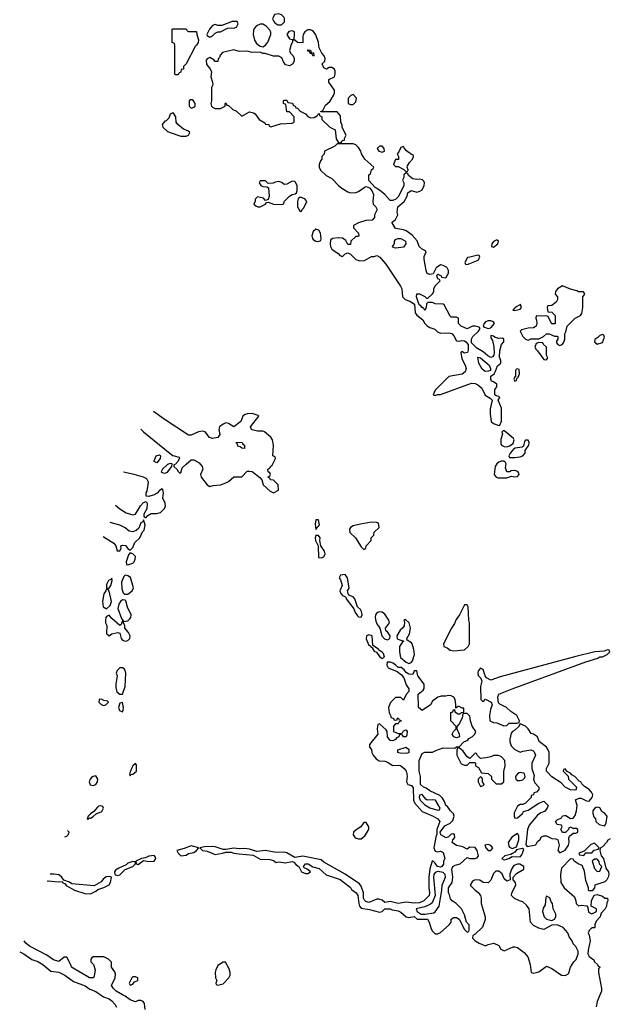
# Model space of a CAD drawing. Header units: inches. Extents: x 2601682 to 2755810, y 449311 to 584050.
# Tile 459 of 505: x 2711436 to 2715890, y 560230 to 567662. Entities that reach past the tile are written whole.
import ezdxf

# ---------------------------------------------------------------- set-up
doc = ezdxf.new("R2010")
doc.units = ezdxf.units.IN
doc.header["$MEASUREMENT"] = 0
doc.layers.add('C7516', color=7, linetype='Continuous')

msp = doc.modelspace()

# ---------------------------------------------------------------- linework, layer by layer
at = {"layer": 'C7516', "color": 2}
for points, elevation in [([(2713075.3, 567650), (2713038, 567650), (2712961.1, 567618.9), (2712930, 567619.6), (2712910, 567625.6), (2712890, 567617.6), (2712867.4, 567590), (2712847.9, 567550), (2712850, 567544), (2712870, 567530.6), (2712890, 567540.5), (2712910, 567560.5), (2712930, 567570.8), (2712950, 567570.8), (2713002, 567598), (2713030, 567600.7), (2713050, 567597.3), (2713070, 567606), (2713084, 567630)], 2), ([(2713390, 567706), (2713358, 567702), (2713342, 567670), (2713352, 567650), (2713359.6, 567639.6), (2713383.6, 567623.6), (2713410, 567624.7), (2713433.2, 567646.8), (2713434, 567670), (2713430, 567678), (2713410, 567698)], 2), ([(2712710, 567574), (2712770, 567574), (2712771.3, 567550), (2712784.7, 567510), (2712781, 567490), (2712770, 567469), (2712759.8, 567460.2), (2712690, 567328), (2712672, 567310), (2712670, 567288), (2712654, 567286), (2712650, 567266), (2712638, 567262), (2712630, 567246), (2712610, 567246), (2712606, 567250), (2712606, 567470), (2712602, 567482), (2712586, 567490), (2712586, 567590), (2712590, 567594), (2712690, 567594), (2712698, 567578)], -2), ([(2713630, 567585.2), (2713610, 567585.2), (2713586, 567570), (2713574.8, 567550), (2713571.1, 567531.1), (2713571.6, 567488.4), (2713530, 567489), (2713510, 567508), (2713494, 567506), (2713494, 567494), (2713484, 567476), (2713471, 567430), (2713478, 567410), (2713498.8, 567390), (2713506.8, 567370), (2713506.8, 567350), (2713494, 567326), (2713470, 567313.2), (2713441.5, 567321.5), (2713424.7, 567344.7), (2713413.6, 567373.6), (2713390, 567388), (2713350, 567388), (2713287.3, 567407.3), (2713270, 567408), (2713250, 567418), (2713190, 567415.3), (2713150, 567424), (2713090, 567422), (2713050, 567434), (2712966.4, 567413.6), (2712946.4, 567393.6), (2712942, 567378), (2712932.7, 567367.3), (2712930, 567348), (2712910, 567346), (2712900.4, 567360.4), (2712870, 567378), (2712850, 567368), (2712842.8, 567357.2), (2712843.5, 567323.5), (2712871.3, 567291.3), (2712881, 567270), (2712878, 567230), (2712890.9, 567190.9), (2712891.3, 567170), (2712882, 567150), (2712882, 567050), (2712878, 567030), (2712882, 567010), (2712890, 567002), (2712910, 566992), (2712950, 566992), (2712986, 567010), (2712986, 567030), (2712990, 567034), (2712998, 567018), (2713010, 567014), (2713043.6, 566983.6), (2713070, 566972), (2713110, 566934), (2713170, 566966), (2713199.8, 566959.8), (2713211.1, 566951.1), (2713242, 566910), (2713283.6, 566883.6), (2713290, 566874), (2713314, 566870), (2713318, 566858), (2713330, 566854), (2713403.1, 566876.9), (2713490, 566882), (2713506, 566890), (2713506, 566930), (2713470, 566966), (2713450, 566966), (2713442, 567022), (2713426, 567030), (2713426, 567050), (2713430, 567054), (2713450, 567054), (2713458, 567038), (2713492.7, 567032.7), (2713498, 567018), (2713514, 567010), (2713518, 566998), (2713530, 566994), (2713551.6, 566971.6), (2713590, 566952), (2713610, 566932), (2713630, 566922), (2713656.4, 566923.6), (2713682, 566938), (2713686, 566950), (2713694, 566954), (2713698, 566938), (2713714, 566930), (2713714, 566910), (2713774, 566850), (2713814, 566830), (2713823.6, 566763.6), (2713838, 566738), (2713850, 566734), (2713862, 566738), (2713868.4, 566751.6), (2713886, 566754), (2713886, 566766), (2713898, 566790), (2713868.4, 566848.4), (2713867.3, 566867.3), (2713858, 566890), (2713856.4, 566936.4), (2713830, 566966), (2713706, 566966), (2713706, 566970), (2713722, 566978), (2713743.1, 567016.9), (2713774.6, 567045.4), (2713802, 567090), (2713808.7, 567110), (2713808.7, 567130), (2713768, 567190), (2713768, 567210), (2713809.2, 567230.8), (2713816, 567250), (2713814.2, 567274.2), (2713809.1, 567289.1), (2713790, 567302), (2713770, 567302), (2713750, 567288.7), (2713730, 567298), (2713718, 567330), (2713738, 567350), (2713739, 567370), (2713733.2, 567390), (2713715.3, 567410), (2713695.3, 567450), (2713689, 567491), (2713670, 567548.7), (2713652.1, 567572.1), (2713640.2, 567580.2)], 2), ([(2713250, 567629), (2713222.8, 567617.2), (2713204, 567596), (2713198.8, 567581.2), (2713197.3, 567550), (2713207.3, 567507.3), (2713222.8, 567482.8), (2713250, 567462), (2713270, 567458), (2713290, 567471.3), (2713306.3, 567493.7), (2713329, 567550), (2713328.9, 567568.9), (2713323.1, 567583.1), (2713294.6, 567614.6), (2713270, 567628.7)], 2), ([(2713490, 567579), (2713466.4, 567573.6), (2713451.3, 567550), (2713470, 567518), (2713490, 567512), (2713506, 567514), (2713508.7, 567550), (2713508, 567570)], 2), ([(2713650, 567386), (2713642, 567402), (2713626, 567410), (2713622, 567422), (2713610, 567426), (2713610, 567434), (2713630, 567432), (2713634, 567414), (2713651.1, 567411.1), (2713654, 567390)], 2), ([(2712736.4, 567056.4), (2712723.6, 567056.4), (2712714, 567050), (2712714, 567010), (2712730, 566994), (2712750, 567002), (2712758, 567010), (2712758, 567030), (2712746, 567050)], 2), ([(2713950, 567098), (2713934, 567090), (2713914, 567070), (2713912, 567050), (2713914, 567030), (2713930, 567022), (2713950, 567022), (2713970, 567042), (2713975.3, 567070)], 2), ([(2712590, 566959), (2712570, 566948.7), (2712561, 566919), (2712540.7, 566899.3), (2712530, 566896.2), (2712510.5, 566870), (2712516.4, 566850), (2712550, 566819.3), (2712570, 566810.4), (2712650, 566784.4), (2712690, 566782), (2712708.7, 566790), (2712718, 566810), (2712703.1, 566823.1), (2712670, 566837.2), (2712628.7, 566870), (2712615.3, 566890), (2712614, 566930), (2712596.5, 566956.5)], 2), ([(2713950, 566726), (2713830, 566726), (2713811.6, 566708.4), (2713734, 566670), (2713731.6, 566648.4), (2713714, 566630), (2713714, 566610), (2713703.6, 566596.4), (2713694, 566570), (2713694, 566550), (2713705.4, 566525.4), (2713746.4, 566486.4), (2713790, 566464.7), (2713841, 566410), (2713866, 566390), (2713910, 566362.8), (2713930, 566356), (2713970, 566358), (2713990, 566364.7), (2714040.4, 566399.6), (2714050, 566402), (2714072.7, 566392.7), (2714092.7, 566372.7), (2714103.6, 566343.6), (2714098, 566290), (2714102, 566270), (2714122, 566250), (2714132, 566230), (2714112, 566190), (2714111.3, 566168.7), (2714094, 566150), (2714047.3, 566147.3), (2713990, 566128.7), (2713954, 566110), (2713954, 566090), (2713992, 566050), (2713994, 566030), (2713990, 566026), (2713970, 566026), (2713934, 565990), (2713930, 565966), (2713910, 565966), (2713894.6, 565994.6), (2713870, 566014), (2713836.5, 566016.5), (2713794, 566010), (2713781, 565999), (2713776, 565970), (2713778.8, 565950), (2713790.8, 565930), (2713836.8, 565896.8), (2713850, 565882), (2713870, 565874), (2713890, 565894), (2713910, 565902), (2713930, 565892), (2713971.3, 565851.3), (2714002, 565842), (2714035.5, 565844.5), (2714090, 565874), (2714110, 565874), (2714130, 565882), (2714150.9, 565870.9), (2714196.1, 565816.1), (2714308.8, 565650), (2714318, 565630), (2714322, 565570), (2714343, 565550), (2714377.8, 565537.7), (2714414, 565514), (2714418, 565450), (2714430, 565432.7), (2714476.9, 565396.9), (2714490.4, 565370), (2714510, 565350.4), (2714530, 565338.9), (2714567.2, 565327.2), (2714587, 565307), (2714610, 565297), (2714670, 565299.3), (2714694.4, 565294.4), (2714710, 565276), (2714730, 565238), (2714750, 565234.8), (2714770, 565240.7), (2714790, 565238.8), (2714801, 565230), (2714818, 565210), (2714818, 565170), (2714812, 565150), (2714790, 565146), (2714770, 565158), (2714762, 565150), (2714770, 565102), (2714795.5, 565055.5), (2714803, 565030), (2714796.1, 565003.9), (2714772.4, 564987.6), (2714672, 564970), (2714570, 564866), (2714554, 564830), (2714570, 564824.7), (2714588, 564832), (2714610, 564832), (2714842.7, 564917.3), (2714870, 564917.1), (2714890, 564906.7), (2714920.7, 564880.7), (2714947.3, 564827.3), (2714984.1, 564804.1), (2714998, 564790), (2714984.1, 564724.1), (2714983.4, 564683.4), (2714991, 564630), (2715010, 564614.8), (2715050, 564598), (2715058, 564602), (2715069.2, 564630.8), (2715069.2, 564730), (2715044, 564790), (2715058, 564810), (2715050, 564818), (2715030, 564822), (2715018, 564830), (2715019, 564870), (2715033.2, 564890), (2715033.2, 564910), (2715010, 564928.7), (2714994.6, 564934.6), (2714988.9, 564948.9), (2714989.1, 564969.1), (2714990, 564972), (2715013.2, 564990), (2715025.2, 565010), (2715039, 565050), (2715064, 565070), (2715065.2, 565090), (2715055.1, 565115.1), (2715058, 565162), (2715068.7, 565210), (2715088, 565230), (2715088, 565250), (2715078, 565258), (2715050, 565256), (2715022.9, 565262.9), (2715010, 565272.7), (2714990, 565278), (2714990, 565262), (2715000.5, 565240.5), (2715012.7, 565192.7), (2715014, 565150), (2715010.8, 565129.2), (2715002, 565118), (2714990, 565113.2), (2714965.4, 565125.4), (2714930, 565155.1), (2714882.7, 565182.7), (2714842.7, 565222.7), (2714843.7, 565250), (2714854.5, 565270), (2714896, 565310), (2714908.7, 565330), (2714900.4, 565340.4), (2714870, 565349), (2714851.1, 565348.9), (2714810, 565329), (2714766, 565350), (2714746, 565370), (2714746, 565410), (2714730, 565418), (2714690, 565418), (2714683.1, 565423.1), (2714638, 565510), (2714630, 565515.3), (2714570, 565518), (2714550, 565528), (2714512.7, 565527.3), (2714503.6, 565516.4), (2714502, 565490), (2714492, 565468), (2714483.1, 565483.1), (2714470, 565489), (2714462, 565502), (2714448.7, 565510), (2714428.7, 565571.3), (2714430, 565594), (2714450, 565592), (2714491.6, 565571.6), (2714510, 565554), (2714550, 565594), (2714558, 565610), (2714558, 565630), (2714570, 565654), (2714606, 565690), (2714602, 565702), (2714590, 565706), (2714582, 565730), (2714584, 565736), (2714590, 565742), (2714614, 565730), (2714618, 565718), (2714650, 565714), (2714668.7, 565750), (2714669.2, 565770), (2714660.9, 565790), (2714654.6, 565794.6), (2714630, 565807.3), (2714608.8, 565811.2), (2714576, 565790), (2714555.3, 565744.7), (2714530, 565739.3), (2714510, 565745.2), (2714500.5, 565770), (2714486, 565854), (2714486, 565874), (2714502, 565910), (2714497.2, 565917.2), (2714470, 565929), (2714449.4, 565949.4), (2714433.6, 565993.6), (2714396.6, 566036.6), (2714350, 566069.3), (2714330, 566077.2), (2714270, 566086), (2714246, 566130), (2714246, 566134), (2714270, 566154), (2714288, 566190), (2714282, 566210), (2714288, 566250), (2714335.3, 566290), (2714358, 566330), (2714364, 566356), (2714388, 566372), (2714430, 566361), (2714452.9, 566367.1), (2714470, 566378), (2714485.2, 566410), (2714489, 566430), (2714484, 566444), (2714472.9, 566452.9), (2714450, 566459), (2714430, 566455.3), (2714400.4, 566460.4), (2714367.3, 566487.3), (2714362, 566502), (2714350, 566506), (2714334, 566490), (2714334, 566470), (2714322, 566450), (2714334, 566430), (2714334, 566410), (2714291.6, 566328.4), (2714271.6, 566308.4), (2714250, 566298), (2714230, 566298), (2714190, 566342), (2714150, 566375.3), (2714116.4, 566396.4), (2714068, 566448), (2714068, 566490), (2714082, 566498), (2714088, 566530), (2714102, 566538), (2714106, 566550), (2714039, 566610), (2714014, 566650), (2714008.7, 566670), (2713990, 566698), (2713970, 566718)], 2), ([(2714170, 566708.7), (2714150, 566708), (2714132, 566690), (2714144.7, 566670), (2714170, 566662.8), (2714188, 566670), (2714184, 566690)], 2), ([(2714330, 566706), (2714310, 566698), (2714294.8, 566665.2), (2714282, 566650), (2714292, 566630), (2714292, 566608), (2714270, 566606), (2714254, 566570), (2714270, 566554), (2714290, 566554), (2714332.7, 566532.7), (2714350, 566514), (2714362, 566518), (2714366, 566530), (2714358, 566550), (2714360.4, 566559.6), (2714374.6, 566585.4), (2714398, 566610), (2714406, 566630), (2714402, 566642), (2714390, 566646), (2714353.6, 566673.6), (2714334.6, 566694.6)], 2), ([(2713290, 566446), (2713250, 566446), (2713242, 566430), (2713254, 566410), (2713270, 566402), (2713299.6, 566399.6), (2713312, 566392), (2713318, 566330), (2713310, 566306), (2713290, 566298), (2713274, 566314), (2713230, 566326), (2713212, 566308), (2713212, 566292), (2713202, 566270), (2713216, 566256), (2713230.9, 566250.9), (2713250, 566250.8), (2713289, 566270), (2713298, 566282), (2713310, 566284.7), (2713350.7, 566270.7), (2713410, 566268), (2713428.4, 566271.6), (2713429.4, 566290.6), (2713470, 566331.3), (2713490, 566342.8), (2713512.7, 566347.3), (2713523.7, 566356.3), (2713529.4, 566370), (2713529.3, 566409.3), (2713516, 566436), (2713510, 566442), (2713490, 566444), (2713450, 566422), (2713430, 566418), (2713413.6, 566433.6), (2713390, 566442), (2713363.6, 566436.4), (2713347.3, 566427.3), (2713310, 566426)], 2), ([(2713550, 566322.7), (2713534.8, 566310), (2713530.7, 566290), (2713531.3, 566250), (2713550, 566214), (2713562, 566218), (2713566, 566230), (2713579, 566241), (2713602, 566290), (2713585.2, 566310)], 2), ([(2713670, 566081.2), (2713650, 566063.7), (2713639, 566030), (2713643.6, 566010), (2713650, 566002.6), (2713670, 565990.4), (2713690, 565987), (2713705.6, 565994.4), (2713709.3, 566010), (2713705.2, 566050), (2713692.9, 566072.9)], 2), ([(2714270, 565938), (2714250, 565946), (2714248, 565950), (2714262, 565970), (2714262, 565990), (2714270, 566002), (2714288.7, 566011.3), (2714310, 566011), (2714346, 565990), (2714346.8, 565970), (2714330, 565945.2)], 2), ([(2715030, 565999), (2715010, 565988.7), (2714996, 565970), (2714994, 565950), (2715010, 565946), (2715042, 565970), (2715048, 565990), (2715038, 565998)], 2), ([(2714890, 565886), (2714831.3, 565868.7), (2714812, 565868), (2714794, 565830), (2714798, 565818), (2714810, 565814), (2714830, 565822), (2714894, 565846), (2714906, 565870), (2714902, 565882)], 2), ([(2715530, 565654), (2715491.3, 565630), (2715478, 565610), (2715474, 565590), (2715492, 565570), (2715492, 565550), (2715482, 565530), (2715450, 565506), (2715418, 565502), (2715414, 565490), (2715418, 565458), (2715450, 565454), (2715474, 565430), (2715474, 565370), (2715470, 565366), (2715450, 565366), (2715446, 565370), (2715422, 565422), (2715407.3, 565427.3), (2715370, 565424), (2715332, 565428), (2715328, 565410), (2715334.4, 565394.4), (2715334.8, 565370), (2715330.7, 565349.3), (2715310, 565337.2), (2715270, 565334), (2715230, 565324), (2715219.6, 565320.4), (2715211.3, 565310), (2715230, 565272), (2715251.1, 565251.1), (2715270, 565242), (2715290, 565252), (2715350, 565252), (2715386, 565270), (2715410, 565292), (2715430, 565292), (2715470, 565274), (2715490, 565274), (2715494, 565270), (2715494, 565250), (2715483.6, 565236.4), (2715483.6, 565223.6), (2715494, 565210), (2715510, 565202), (2715526, 565210), (2715536.4, 565223.6), (2715546, 565250), (2715546, 565290), (2715554.6, 565305.4), (2715566, 565350), (2715626, 565410), (2715666, 565430), (2715676.4, 565443.6), (2715682, 565490), (2715682, 565570), (2715698, 565590), (2715687.3, 565607.3), (2715650, 565608), (2715636.5, 565616.5), (2715589, 565629)], 2), ([(2715213.2, 565513.2), (2715172, 565490), (2715154, 565470), (2715170, 565468.2), (2715210, 565476), (2715221.2, 565490)], 2), ([(2714990, 565389), (2714970, 565389), (2714950, 565382), (2714938, 565370), (2714932, 565350), (2714942, 565342), (2714970, 565331), (2714990, 565336), (2715017.2, 565370), (2715010, 565382)], 2), ([(2715830, 565286), (2715810, 565278), (2715796.9, 565263.1), (2715772.7, 565247.3), (2715772, 565230), (2715790, 565212), (2715830, 565226.8), (2715846, 565266), (2715842, 565282)], 2), ([(2715350, 565226), (2715330, 565218), (2715321, 565190), (2715330, 565172), (2715342, 565162), (2715390, 565098), (2715410, 565094), (2715418, 565110), (2715408.7, 565128.7), (2715408, 565190), (2715386, 565210), (2715382, 565222)], 2), ([(2714947, 565007), (2714924.8, 565024.8), (2714899.3, 565070), (2714890, 565114), (2714910.8, 565110.8), (2714975.3, 565055.3), (2714987.3, 565030), (2714985.4, 565014.6), (2714970, 565009.2)], 2), ([(2715190, 565026), (2715178, 565022), (2715174, 565010), (2715174, 564966), (2715170, 564966), (2715162, 564950), (2715170, 564934), (2715182, 564938), (2715186, 564954), (2715196.4, 564963.6), (2715206, 564990), (2715202, 565022)], 2), ([(2715090, 564558), (2715082, 564558), (2715072, 564548), (2715076, 564536), (2715065.5, 564494.5), (2715063.8, 564463.8), (2715070.3, 564450.3), (2715090, 564441.5), (2715110, 564438.9), (2715130, 564444.9), (2715157.6, 564462.4), (2715164.5, 564490), (2715160.9, 564500.9), (2715110, 564544)], 2), ([(2713130, 564426), (2713110, 564428), (2713098, 564438), (2713082, 564442), (2713078, 564458), (2713068.4, 564468.4), (2713070, 564474), (2713114, 564470), (2713118, 564458), (2713132, 564450)], 2), ([(2715270, 564488.7), (2715250, 564488.7), (2715243, 564477), (2715236.3, 564443.7), (2715224.1, 564435.9), (2715172.1, 564427.9), (2715159.9, 564420.1), (2715135.5, 564390), (2715125.5, 564370), (2715130, 564358), (2715136.9, 564356.9), (2715170, 564356.3), (2715210, 564362.8), (2715229.4, 564370.6), (2715249, 564390), (2715249.2, 564410.8), (2715275.1, 564450), (2715278, 564470)], 2), ([(2712470, 564318), (2712450, 564326), (2712448.9, 564331.1), (2712466, 564370), (2712490, 564378), (2712498, 564370), (2712496, 564350)], -2), ([(2712570, 564313.2), (2712550, 564303.7), (2712513.4, 564270), (2712503.8, 564250), (2712510, 564243), (2712530, 564239.3), (2712550, 564245.5), (2712582, 564290), (2712586, 564310)], 2), ([(2715070, 564329.4), (2715050, 564322.4), (2715034.9, 564310), (2715022.6, 564290), (2715014, 564230), (2715029.2, 564209.2), (2715044.5, 564204.5), (2715110, 564204.9), (2715144, 564216), (2715170, 564211), (2715190, 564214.8), (2715202.7, 564230), (2715200.2, 564240.2), (2715192.7, 564252.7), (2715170, 564259), (2715142.8, 564257.2), (2715130, 564248), (2715110, 564248.7), (2715100.2, 564280.2), (2715104, 564310), (2715100.4, 564320.4), (2715089.2, 564329.2)], 2), ([(2713690, 563886), (2713670, 563886), (2713665.2, 563854.8), (2713670, 563814), (2713678, 563830), (2713690, 563838), (2713697.2, 563850)], 2), ([(2714090, 563868), (2714006.4, 563853.6), (2713950, 563842), (2713930.9, 563829.1), (2713922.8, 563817.2), (2713926.8, 563790), (2713967.3, 563750), (2714010, 563682), (2714030, 563662), (2714046, 563670), (2714048.4, 563691.6), (2714086, 563730), (2714086, 563750), (2714106, 563770), (2714110, 563794), (2714146, 563830), (2714142, 563862), (2714127.3, 563867.3)], 2), ([(2713690, 563768), (2713670, 563768), (2713664.9, 563750), (2713667.7, 563730), (2713687.3, 563690), (2713690, 563602), (2713710, 563601), (2713730, 563606.8), (2713739.3, 563630), (2713735.1, 563650), (2713706, 563690), (2713699, 563730), (2713702, 563750)], 2), ([(2712270, 563638), (2712256.9, 563623.1), (2712238.8, 563570), (2712242, 563550), (2712250, 563546), (2712290, 563560.7), (2712299.3, 563570), (2712306, 563590), (2712309.2, 563610), (2712290, 563629.2)], 2), ([(2712130, 563446), (2712123.6, 563436.4), (2712106, 563430), (2712090, 563398), (2712090, 563374), (2712110, 563371.3), (2712124, 563390), (2712133.2, 563430)], 2), ([(2712230, 563468.7), (2712221.4, 563458.6), (2712203.4, 563416.6), (2712206, 563366), (2712216.8, 563336.8), (2712226.8, 563326.8), (2712250, 563326.8), (2712284, 563350), (2712292.9, 563372.9), (2712271.3, 563451.3), (2712250, 563464)], 2), ([(2713890, 563473.2), (2713854, 563470), (2713844.7, 563450), (2713854.4, 563434.4), (2713866.8, 563390), (2713851, 563350), (2713857.3, 563330), (2713870, 563314.8), (2713887.1, 563307.1), (2713896.8, 563296.8), (2713897.3, 563290), (2713955.9, 563215.9), (2713966.7, 563186.7), (2713982.8, 563162.8), (2713990, 563154.8), (2714010, 563151.3), (2714019.3, 563170), (2714014, 563194), (2714006, 563210), (2713984, 563230), (2713963.7, 563290), (2713950, 563306), (2713919, 563319), (2713913.2, 563330), (2713909, 563350), (2713921.2, 563370), (2713908.7, 563450)], 2), ([(2712090, 563366), (2712086, 563350), (2712070, 563328), (2712060.5, 563270), (2712065.5, 563230), (2712090, 563214.8), (2712118.9, 563241.1), (2712129.2, 563270), (2712110, 563348), (2712102, 563362)], 2), ([(2712210, 563282.7), (2712194.8, 563270), (2712182.8, 563250), (2712176.8, 563216.8), (2712203, 563143), (2712218, 563122), (2712210, 563126), (2712202, 563098), (2712190, 563088), (2712130, 563141.2), (2712110, 563166), (2712090, 563156), (2712084.9, 563150), (2712082, 563130), (2712083.8, 563110), (2712093, 563090), (2712091, 563030), (2712110, 563011), (2712130, 563026.8), (2712176.9, 563036.9), (2712191, 563031), (2712201, 562990), (2712210, 562978), (2712230, 562971), (2712250, 562974.8), (2712265.2, 562990), (2712269.3, 563010), (2712256.9, 563036.9), (2712228, 563070), (2712227.3, 563087.3), (2712218, 563110), (2712220.4, 563119.6), (2712250, 563124.7), (2712262.9, 563137.1), (2712272.7, 563150), (2712276, 563170), (2712248.2, 563228.2), (2712235.3, 563275.3), (2712230, 563281.2)], 2), ([(2714146.4, 563193.6), (2714130, 563185.2), (2714119.1, 563170), (2714115.5, 563150), (2714122.5, 563122.5), (2714130, 563102), (2714152, 563070), (2714166, 563010), (2714187.5, 562987.5), (2714210, 562981), (2714228, 562990), (2714229, 563010), (2714210, 563042), (2714198, 563050), (2714195.3, 563070), (2714224, 563110), (2714219.3, 563130), (2714190, 563175.1), (2714170, 563189.5)], 2), ([(2714810, 563246), (2714790, 563246), (2714752, 563170), (2714726.4, 563133.6), (2714715.3, 563104.7), (2714692, 563070), (2714632, 562950), (2714634, 562930), (2714659.8, 562919.8), (2714682.8, 562902.8), (2714710, 562898.8), (2714790, 562904.7), (2714818, 562930), (2714828, 562950), (2714828, 563110), (2714822, 563130), (2714818, 563230)], 2), ([(2714344.7, 563135.3), (2714332.7, 563127.3), (2714336.9, 563116.9), (2714334.2, 563085.8), (2714324, 563070), (2714304.9, 563055.1), (2714278.8, 563010), (2714282, 562990), (2714286.4, 562986.4), (2714334, 562970), (2714319.6, 562960.4), (2714301, 562930), (2714300.7, 562890), (2714307.1, 562847.1), (2714350, 562811.3), (2714370, 562802), (2714388.9, 562811.1), (2714398, 562822), (2714414, 562870), (2714408.4, 562908.4), (2714395.3, 562950), (2714390, 562958), (2714358, 562978), (2714355.3, 562990), (2714374.5, 563025.5), (2714382, 563070), (2714372, 563110)], 2), ([(2714070, 563019), (2714052, 563010), (2714048.3, 562988.3), (2714066.7, 562946.7), (2714098, 562918), (2714098.8, 562910), (2714110, 562896), (2714127.3, 562887.3), (2714150, 562856), (2714170, 562841), (2714188, 562850), (2714178.6, 562878.6), (2714170, 562888.7), (2714144, 562904), (2714142, 562910), (2714098, 562938), (2714094, 563010)], 2), ([(2715870, 562906), (2715843.6, 562896.4), (2715774, 562890), (2715630, 562854), (2715059.5, 562700.5), (2714990, 562677.2), (2714955.3, 562695.3), (2714946, 562710), (2714930, 562758), (2714910, 562766), (2714892.7, 562747.3), (2714892, 562730), (2714892.7, 562712.7), (2714912.7, 562692.7), (2714922, 562670), (2714911.1, 562628.9), (2714914, 562530), (2714930, 562514), (2714950, 562532), (2714991.3, 562510), (2714998, 562490), (2714985.4, 562454.6), (2714978, 562410), (2714982, 562370), (2715010, 562356), (2715033.7, 562353.7), (2715087.3, 562332.7), (2715110, 562334), (2715128.4, 562351.6), (2715187.3, 562352.7), (2715202, 562358), (2715206, 562370), (2715184, 562410), (2715139.5, 562439.5), (2715106, 562470), (2715056.2, 562496.2), (2715046.3, 562506.3), (2715040.9, 562550), (2715049.7, 562570.3), (2715148.8, 562611.2), (2715705.1, 562814.9), (2715797.2, 562842.8), (2715810, 562852), (2715830, 562852), (2715866, 562870), (2715886, 562890), (2715882, 562902)], 2), ([(2714207.3, 562812.7), (2714204, 562790), (2714214, 562770), (2714281.6, 562741.6), (2714316.1, 562716.1), (2714333.2, 562693.2), (2714350, 562642), (2714371, 562610), (2714371.3, 562590), (2714351.1, 562568.9), (2714330, 562526), (2714310, 562546), (2714270, 562546), (2714231.6, 562508.4), (2714218, 562470), (2714222, 562430), (2714234, 562406), (2714234, 562394), (2714254, 562390), (2714258, 562378), (2714270, 562374), (2714282, 562378), (2714286, 562390), (2714291.1, 562391.1), (2714298, 562378), (2714312, 562372), (2714310, 562366), (2714298, 562362), (2714290, 562346), (2714270, 562346), (2714254, 562330), (2714254, 562290), (2714290, 562274), (2714310, 562274), (2714322, 562278), (2714330, 562294), (2714350, 562302), (2714358, 562290), (2714355.3, 562264.7), (2714350, 562248), (2714330, 562248), (2714322, 562262), (2714310, 562266), (2714298, 562262), (2714294, 562250), (2714278, 562242), (2714270, 562228.7), (2714250, 562218), (2714230, 562222), (2714208.7, 562250), (2714208, 562290), (2714200.4, 562300.4), (2714150, 562346), (2714138, 562342), (2714132, 562310), (2714138, 562270), (2714074, 562190), (2714074, 562170), (2714090, 562154), (2714092, 562130), (2714102, 562110), (2714123.5, 562083.5), (2714146.4, 562066.4), (2714190, 562064.7), (2714210, 562058), (2714250, 562031.3), (2714290, 562036), (2714308.9, 562031.1), (2714336, 562010), (2714351, 561990), (2714356, 561970), (2714358, 561950), (2714352, 561910), (2714362, 561890), (2714390, 561881), (2714403, 561863), (2714405.3, 561770), (2714413.7, 561750), (2714470, 561685.5), (2714554.8, 561650), (2714590, 561630.6), (2714605.5, 561610), (2714580.7, 561550), (2714581, 561510), (2714576.3, 561503.7), (2714560.3, 561410), (2714570, 561386), (2714590, 561380.9), (2714610, 561384.9), (2714630, 561376.4), (2714641.3, 561330), (2714632.7, 561310), (2714632.1, 561287.9), (2714620.5, 561270), (2714610, 561265.8), (2714586.6, 561270), (2714570, 561294), (2714551.7, 561311.7), (2714547.3, 561310), (2714528.7, 561251.3), (2714521.7, 561190), (2714521.1, 561110), (2714526.4, 561070), (2714523, 561050), (2714510, 561035.1), (2714484, 561010), (2714450, 560996.3), (2714411.9, 560991.9), (2714350, 561001.6), (2714290, 560991.8), (2714230, 561004.5), (2714190, 560997.2), (2714170, 561017), (2714144.4, 561024.4), (2714130, 561024), (2714070, 560998.7), (2714045.6, 561005.6), (2714035.3, 561015.3), (2714028.7, 561030), (2714029.2, 561070), (2714010, 561122), (2713999.1, 561139.1), (2713890, 561212.7), (2713730, 561302.9), (2713710, 561319.6), (2713570, 561347.6), (2713510, 561338), (2713450, 561374), (2713430, 561378.7), (2713370, 561375.6), (2713290, 561391.5), (2713223.7, 561383.7), (2713170, 561400.9), (2713130, 561407), (2713090, 561402.7), (2713050, 561409), (2712990, 561397.2), (2712970, 561398), (2712910, 561419.5), (2712890, 561420.9), (2712830, 561418), (2712794, 561410), (2712814, 561390), (2712850, 561384.9), (2712910, 561361.6), (2712966, 561370), (2712990, 561378), (2713030, 561378.8), (2713050, 561371), (2713090, 561365.5), (2713196.3, 561356.3), (2713250, 561325.5), (2713323.4, 561323.4), (2713350, 561314.8), (2713370, 561301), (2713390, 561304), (2713437.3, 561297.3), (2713490, 561306.8), (2713502, 561302), (2713521.4, 561281.4), (2713542, 561270), (2713562, 561230), (2713590, 561218), (2713610, 561218), (2713628, 561230), (2713610, 561248), (2713580.2, 561260.2), (2713575.3, 561270), (2713590, 561290.7), (2713610.7, 561290.7), (2713646.4, 561266.4), (2713694.9, 561254.9), (2713746.9, 561206.9), (2713852.4, 561172.4), (2713930.5, 561110.5), (2713936.9, 561096.9), (2713972.1, 561072.1), (2713986.8, 561050), (2713993, 560990), (2713998, 560970), (2714010, 560956.3), (2714074.5, 560945.5), (2714150, 560925.5), (2714169.5, 560930.5), (2714190, 560951.3), (2714230, 560950.6), (2714243.9, 560943.9), (2714290, 560935.5), (2714310, 560924.4), (2714350, 560890.3), (2714370, 560885.5), (2714410, 560891.5), (2714433.5, 560873.5), (2714511.3, 560871.3), (2714524, 560850), (2714538.8, 560798.8), (2714550, 560782), (2714570, 560762), (2714590, 560762), (2714610, 560771), (2714675.3, 560830), (2714688.7, 560850), (2714690, 560872), (2714710, 560884.7), (2714730, 560884.7), (2714751.3, 560871.3), (2714790, 560794), (2714810, 560774), (2714822, 560778), (2714826, 560790), (2714826, 560830), (2714806, 560850), (2714790, 560906), (2714768, 560950), (2714728, 560990), (2714698, 561010), (2714685.6, 561025.6), (2714677.2, 561057.2), (2714669.2, 561070), (2714669.4, 561110), (2714697, 561150), (2714702.9, 561190), (2714694, 561250), (2714702, 561270), (2714720.2, 561279.8), (2714758, 561290), (2714810, 561338), (2714830.5, 561330.5), (2714870, 561330.4), (2714884.8, 561335.2), (2714897.2, 561350), (2714886.3, 561390), (2714870, 561412.7), (2714830, 561417), (2714810, 561402), (2714778, 561418), (2714730, 561428.4), (2714697, 561450), (2714701.2, 561470), (2714718, 561490), (2714716, 561510), (2714710, 561516), (2714690, 561514.5), (2714670, 561492.7), (2714652.5, 561487.5), (2714612.7, 561510), (2714608, 561530), (2714642, 561578), (2714682.4, 561597.6), (2714702.8, 561617.2), (2714712.7, 561650), (2714708.1, 561668.1), (2714684.5, 561690), (2714662, 561722), (2714650, 561729.6), (2714639.7, 561759.7), (2714624.9, 561784.9), (2714605.1, 561805.1), (2714530, 561840.9), (2714502, 561862), (2714482, 561870), (2714459.3, 561890), (2714459.5, 561950), (2714449.5, 561990), (2714449.5, 562070.5), (2714470, 562122), (2714490, 562134), (2714550, 562132), (2714574.6, 562145.4), (2714630, 562164.7), (2714718, 562162), (2714730, 562172), (2714750, 562174), (2714786, 562210), (2714815.3, 562224.7), (2714823.1, 562236.9), (2714850, 562252), (2714868, 562270), (2714875.3, 562290), (2714848.7, 562330), (2714835.3, 562370), (2714830, 562406), (2714810, 562426), (2714790, 562426), (2714778, 562422), (2714774, 562390), (2714750, 562346), (2714732.7, 562327.3), (2714732, 562310), (2714751.3, 562270), (2714752, 562250), (2714730, 562242), (2714709.1, 562249.1), (2714698, 562270), (2714708, 562290), (2714728, 562310), (2714727.3, 562327.3), (2714688.4, 562368.4), (2714688.4, 562431.6), (2714702, 562438), (2714707.3, 562452.7), (2714714, 562454), (2714718, 562438), (2714743.6, 562423.6), (2714758, 562422), (2714768.4, 562431.6), (2714786, 562434), (2714786, 562466), (2714774, 562466), (2714750, 562478), (2714742, 562478), (2714726, 562466), (2714726, 562494), (2714719, 562530), (2714710, 562548), (2714690, 562559), (2714670, 562562), (2714650, 562555.3), (2714614.6, 562554.6), (2714590, 562548), (2714550, 562518), (2714534, 562490), (2714470, 562448), (2714444, 562470), (2714441.2, 562570), (2714479.7, 562600.3), (2714485.6, 562614.4), (2714487, 562647), (2714438, 562710), (2714430, 562746), (2714410, 562746), (2714399.6, 562720.4), (2714370, 562722), (2714350, 562735.3), (2714335.5, 562755.5), (2714312.1, 562772.1), (2714290, 562772.7), (2714270, 562793.2), (2714250, 562804.5), (2714231.5, 562811.5)], 2), ([(2712210, 562769.4), (2712190, 562769.3), (2712170.7, 562750), (2712162.8, 562730), (2712170.5, 562710), (2712160.7, 562650), (2712161.4, 562621.4), (2712167.3, 562587.3), (2712190, 562571), (2712210, 562571.3), (2712231.8, 562628.2), (2712235.6, 562730), (2712231.3, 562751.3), (2712222.5, 562762.5)], 2), ([(2712052.7, 562532.7), (2712034, 562530), (2712032, 562510), (2712050, 562492), (2712070, 562484.7), (2712086, 562490), (2712106, 562510), (2712098, 562518), (2712070, 562522)], 2), ([(2712210, 562508), (2712190, 562502), (2712182, 562470), (2712188.5, 562448.5), (2712210, 562438), (2712217.2, 562450), (2712219.3, 562470)], 2), ([(2715210, 562346), (2715202, 562338), (2715202, 562330), (2715170, 562298), (2715151.6, 562288.4), (2715143.6, 562276.4), (2715131.3, 562230), (2715131.3, 562210), (2715142, 562182), (2715170, 562152), (2715210, 562132), (2715230, 562141), (2715290, 562151.3), (2715305.4, 562145.4), (2715315.3, 562135.3), (2715324.7, 562110), (2715298.8, 562050), (2715298.8, 562010), (2715316, 561956), (2715311, 561930), (2715315.3, 561915.3), (2715322, 561902), (2715351.3, 561870), (2715352, 561850), (2715334, 561830), (2715314, 561826), (2715312, 561810), (2715294, 561806), (2715292, 561790), (2715251, 561749), (2715230, 561738), (2715210, 561738), (2715190, 561726), (2715166, 561674), (2715164.7, 561650), (2715170, 561634), (2715190, 561638), (2715228, 561670), (2715235.3, 561684.7), (2715270, 561696), (2715350, 561747.3), (2715390, 561762), (2715422, 561730), (2715414.8, 561710), (2715394.6, 561685.4), (2715364.9, 561675.1), (2715341.7, 561658.3), (2715278.9, 561581.1), (2715266.3, 561550), (2715252.7, 561432.7), (2715262, 561422), (2715327.3, 561432.7), (2715342, 561458), (2715358, 561470), (2715370, 561494), (2715390, 561502), (2715410, 561502), (2715450, 561482), (2715479.6, 561479.6), (2715494, 561470), (2715504.7, 561430), (2715494, 561390), (2715510, 561374), (2715530, 561382), (2715550, 561394), (2715575.3, 561430), (2715579, 561450), (2715576.4, 561483.6), (2715582, 561498), (2715610, 561522), (2715630, 561522), (2715646, 561530), (2715646, 561550), (2715636.4, 561556.4), (2715610, 561558), (2715590, 561566), (2715578, 561562), (2715574, 561550), (2715552.7, 561527.3), (2715530, 561526), (2715518, 561550), (2715526, 561570), (2715522, 561582), (2715490, 561588), (2715478, 561610), (2715490, 561622), (2715522, 561638), (2715530, 561652), (2715544, 561656), (2715554.4, 561654.4), (2715590, 561632), (2715610, 561634), (2715624, 561656), (2715636, 561690), (2715639.3, 561730), (2715628, 561772), (2715655.3, 561784.7), (2715670, 561786), (2715710, 561764.7), (2715730, 561762), (2715754, 561790), (2715757.2, 561810), (2715749, 561830), (2715730, 561852), (2715694.5, 561874.5), (2715674.8, 561894.8), (2715668, 561910), (2715654.8, 561914.8), (2715622, 561950), (2715601.2, 561961.2), (2715590, 561975.3), (2715566, 561986), (2715550, 562006), (2715538, 562002), (2715534, 561990), (2715572.7, 561952.7), (2715574, 561930), (2715634, 561870), (2715630, 561846), (2715590, 561848), (2715550, 561868.7), (2715520.4, 561900.4), (2715450, 561948), (2715408, 561990), (2715408, 562010), (2715428, 562050), (2715428, 562130), (2715422, 562150), (2715409, 562170), (2715352.9, 562212.9), (2715342, 562250), (2715310, 562269), (2715293.2, 562273.2), (2715270, 562308.7), (2715250, 562328.7)], 2), ([(2714350, 562124), (2714304.7, 562124.7), (2714288, 562130), (2714288, 562150), (2714350, 562171.3), (2714370, 562152), (2714370, 562129)], 2), ([(2714750, 562166), (2714738, 562162), (2714732.7, 562147.3), (2714732, 562110), (2714765.4, 562045.4), (2714790, 562034), (2714810, 562034), (2714830, 562054), (2714870, 562054), (2714874, 562050), (2714874, 562030), (2714896.9, 562016.9), (2714918, 561978), (2714970, 561972), (2714994, 561950), (2714994, 561930), (2715030, 561894), (2715070, 561894), (2715086, 561910), (2715087.3, 561987.3), (2715098, 562030), (2715095.3, 562070), (2715070, 562098), (2715047.3, 562107.3), (2715010, 562108), (2714990, 562098), (2714950.9, 562089.1), (2714910, 562086), (2714887.3, 562107.3), (2714882, 562122), (2714870, 562126), (2714830, 562086), (2714810, 562098), (2714780.4, 562140.4)], 2), ([(2712310, 562048), (2712290, 562028.7), (2712278.8, 562010), (2712264.7, 561970), (2712270, 561954), (2712275.3, 561964.7), (2712290, 561966.8), (2712317.2, 561990), (2712317.2, 562037.2)], 2), ([(2712010, 561954), (2711990, 561949.4), (2711978.4, 561941.6), (2711967.3, 561930), (2711960.7, 561910), (2711966, 561886), (2711990, 561880.5), (2712009, 561890), (2712022.7, 561910), (2712026, 561930)], 2), ([(2714910, 561946), (2714894, 561930), (2714894, 561910), (2714910, 561874), (2714930, 561882), (2714938, 561890), (2714926, 561910), (2714926, 561930), (2714922, 561942)], 2), ([(2715210, 561979.3), (2715203.4, 561976.6), (2715191.3, 561970), (2715176, 561950), (2715178, 561930), (2715190, 561918), (2715210, 561918), (2715230, 561924.7), (2715243.1, 561936.9), (2715248.7, 561950), (2715242, 561970), (2715235.1, 561975.1)], 2), ([(2714470, 561814.5), (2714450.9, 561809.1), (2714449.1, 561790), (2714457.1, 561770), (2714490, 561734.9), (2714530, 561712.4), (2714590, 561694.9), (2714601.2, 561698.8), (2714607, 561710), (2714572.8, 561770), (2714550, 561773.7), (2714509.6, 561769.6), (2714498, 561778)], 6), ([(2712048.7, 561728.7), (2712030, 561725.2), (2712021.6, 561718.4), (2711996, 561684), (2711970, 561668.7), (2711951.3, 561650), (2711944.7, 561630), (2711950, 561624.7), (2711963.1, 561636.9), (2711970, 561636), (2711990, 561646.8), (2712012.5, 561667.5), (2712054.5, 561685.5), (2712068.7, 561710), (2712062, 561722)], 2), ([(2715790, 561719), (2715783.5, 561716.5), (2715770, 561708), (2715758, 561690), (2715758, 561670), (2715766, 561646), (2715778, 561630), (2715782, 561610), (2715806.8, 561586.8), (2715850, 561578), (2715859.5, 561600.5), (2715865.2, 561650), (2715850, 561669), (2715826.3, 561686.3), (2715810, 561714)], 2), ([(2714050, 561602), (2714030, 561602), (2714007.7, 561570), (2713972.2, 561547.8), (2713954, 561530), (2713950.6, 561510), (2713965.2, 561485.2), (2713990, 561478), (2714010, 561478), (2714038.7, 561501.3), (2714068.7, 561550), (2714068.7, 561570)], 2), ([(2715190, 561519), (2715148.5, 561491.5), (2715119.3, 561450), (2715123.7, 561423.7), (2715130, 561414.8), (2715150, 561404.7), (2715182, 561418), (2715200.9, 561470), (2715201.2, 561501.2)], 2), ([(2712730, 561426.6), (2712675.3, 561404.7), (2712622, 561390), (2712630.8, 561370), (2712650, 561350.8), (2712690, 561355.5), (2712710, 561368), (2712750, 561376.3), (2712769.2, 561390), (2712786, 561410)], 2), ([(2714970, 561435.1), (2714944.7, 561430), (2714951, 561410), (2714970, 561391), (2714990, 561391.3), (2715004, 561410), (2714990, 561428.7)], 2), ([(2715226, 561406), (2715183.6, 561396.4), (2715170, 561378), (2715152.7, 561367.3), (2715139.8, 561360.2), (2715094, 561350), (2715072, 561330), (2715090, 561321), (2715110, 561326), (2715126, 561330), (2715150, 561344.7), (2715210, 561342), (2715222, 561358), (2715238, 561398)], 2), ([(2715770, 561446), (2715743.6, 561436.4), (2715694, 561386), (2715654, 561370), (2715658, 561358), (2715690, 561354), (2715706, 561374), (2715750, 561374), (2715767.3, 561392.7), (2715798, 561402), (2715806, 561410)], 2), ([(2712450, 561352.7), (2712410, 561349), (2712383.5, 561336.5), (2712354, 561330), (2712312, 561310), (2712314, 561290), (2712330, 561286), (2712370, 561314), (2712410, 561307.3), (2712450, 561311), (2712462.7, 561330), (2712460.2, 561340.2)], 2), ([(2715790, 561326), (2715770, 561326), (2715754, 561310), (2715770, 561254), (2715790, 561232), (2715810, 561234), (2715826, 561270), (2715808.4, 561288.4), (2715807.3, 561307.3)], 2), ([(2712290, 561308), (2712250, 561294), (2712237.5, 561282.5), (2712182.5, 561257.5), (2712158.8, 561241.2), (2712151, 561230), (2712152, 561210), (2712170, 561202.8), (2712190, 561207.7), (2712232.3, 561247.7), (2712288, 561270), (2712308, 561290), (2712306, 561306)], 2), ([(2715190, 561288.7), (2715163.5, 561276.5), (2715146, 561250), (2715132.7, 561212.7), (2715134, 561170), (2715110, 561158), (2715090, 561178), (2715075.5, 561215.5), (2715050, 561235.3), (2715026, 561234), (2715010, 561218), (2714990, 561166), (2714970, 561146), (2714930, 561148), (2714907.3, 561167.3), (2714870, 561168), (2714850, 561158), (2714834, 561130), (2714872, 561090), (2714894.4, 561074.4), (2714910.7, 561050.7), (2714916, 561030), (2714916, 560990), (2714946.8, 560890), (2714946.8, 560870), (2714927.1, 560812.9), (2714870, 560758), (2714854, 560750), (2714852, 560730), (2714872, 560710), (2714902, 560690), (2714950, 560672), (2714970, 560682), (2715011.6, 560691.6), (2715050, 560674), (2715065.4, 560645.4), (2715090, 560634), (2715156.4, 560663.6), (2715170, 560664.7), (2715190, 560658), (2715241.4, 560621.4), (2715267.5, 560587.5), (2715286.8, 560530), (2715294, 560470), (2715310, 560464.7), (2715350, 560476), (2715410, 560518), (2715450, 560501), (2715522, 560450), (2715550, 560446.8), (2715570, 560456), (2715576.2, 560463.8), (2715589.4, 560510.6), (2715615.3, 560550), (2715632.7, 560567.3), (2715648.7, 560610), (2715648, 560630), (2715630, 560666), (2715610, 560686), (2715602, 560710), (2715580.2, 560740.2), (2715569, 560770), (2715535.3, 560810), (2715490, 560829), (2715450, 560828), (2715390, 560795.3), (2715350, 560805.2), (2715310, 560824), (2715289.4, 560849.4), (2715277.2, 560950), (2715258.9, 560978.9), (2715230, 561004), (2715206, 561010), (2715168.4, 561028.4), (2715146, 561050), (2715148, 561070), (2715178, 561130), (2715175.3, 561150), (2715158, 561170), (2715158, 561190), (2715183.2, 561216.8), (2715238, 561250), (2715238, 561270), (2715208.4, 561288.4)], 2), ([(2714588.6, 561231.4), (2714570, 561225.1), (2714559.7, 561210), (2714556.8, 561190), (2714568.4, 561050), (2714545.6, 560994.4), (2714535.2, 560984.8), (2714490, 560965.3), (2714425.5, 560950), (2714433, 560930), (2714463, 560910), (2714490, 560909.4), (2714559.8, 560920.2), (2714570, 560928), (2714598.5, 560970), (2714620.3, 561090), (2714623.1, 561130), (2714646.2, 561190), (2714643.5, 561210), (2714630, 561224.4)], 6), ([(2715410, 561046), (2715404.7, 561035.3), (2715399.6, 560980.4), (2715383.6, 560956.4), (2715378, 560930), (2715391.3, 560890), (2715410, 560871.3), (2715450, 560862), (2715470, 560872), (2715479, 560890), (2715479, 560910), (2715459, 560950), (2715454, 560990), (2715444, 561004), (2715433.6, 561033.6)], 2), ([(2712970, 560548), (2712930, 560522), (2712914.8, 560490), (2712910.8, 560470), (2712911.3, 560430), (2712922, 560410), (2712914, 560390), (2712918, 560378), (2712930, 560374), (2712970, 560384.7), (2713014, 560430), (2713024, 560450), (2713024, 560470), (2713016.5, 560496.5), (2712987.3, 560547.3)], 2), ([(2712310, 560438), (2712290, 560438), (2712282, 560430), (2712262, 560390), (2712270, 560374), (2712290, 560382), (2712302, 560398), (2712326, 560410), (2712326, 560430)], 2)]:
    msp.add_lwpolyline(points, close=True, dxfattribs=dict(at, elevation=elevation))
at = {"layer": 'C7516', "color": 2, "elevation": 2}
for points in [[(2712348, 564570.5), (2712370.6, 564550), (2712570, 564388), (2712590, 564373.4), (2712639.6, 564359.6), (2712642, 564350), (2712635.3, 564344.7), (2712630.8, 564330), (2712610, 564308), (2712598, 564302), (2712598, 564290), (2712621, 564270), (2712630, 564252), (2712642, 564242), (2712650, 564242), (2712661.7, 564278.3), (2712690, 564306.8), (2712730, 564338.8), (2712750, 564341), (2712790, 564316), (2712811, 564290), (2712818, 564270), (2712798, 564230), (2712804.7, 564210), (2712850, 564152), (2712870, 564138), (2712894.6, 564145.4), (2712950, 564151.3), (2712990, 564166), (2713010, 564176), (2713050, 564212), (2713110, 564212), (2713150, 564254), (2713170, 564254), (2713190, 564252), (2713246.8, 564206.8), (2713262, 564190), (2713272, 564150), (2713324.5, 564104.5), (2713350, 564091.3), (2713388, 564110), (2713386, 564150), (2713350, 564186), (2713326, 564190), (2713322, 564202), (2713306, 564210), (2713322, 564218), (2713326, 564230), (2713322, 564242), (2713308.4, 564248.4), (2713306, 564270), (2713322, 564278), (2713326, 564290), (2713340.4, 564299.6), (2713366, 564350), (2713362, 564362), (2713346, 564370), (2713348.7, 564450), (2713342, 564490), (2713328.7, 564510), (2713282, 564550), (2713270, 564557.2), (2713230, 564557.2), (2713190, 564566), (2713184, 564570), (2713175.3, 564590), (2713238, 564670), (2713233.6, 564673.6), (2713189.5, 564689.5), (2713150, 564686), (2713130, 564678.4), (2713117.3, 564670), (2713104.7, 564630), (2713050, 564589), (2713010, 564615.1), (2712990, 564618.9), (2712970, 564609.7), (2712943, 564590), (2712938, 564570), (2712946, 564530), (2712930, 564508), (2712890, 564500.9), (2712867.6, 564507.6), (2712833.2, 564550), (2712815.3, 564555.3), (2712784.7, 564550), (2712730, 564525.2), (2712710, 564527), (2712526, 564646), (2712445.2, 564704.9)], [(2712159.3, 563998), (2712191, 563970), (2712238.8, 563938.8), (2712290, 563925.5), (2712309.4, 563930.6), (2712346.3, 563993.7), (2712370, 564018), (2712390, 564026), (2712398, 564010), (2712394.9, 563970), (2712371.3, 563930), (2712372, 563912), (2712383.6, 563903.6), (2712390, 563904.7), (2712401.5, 563918.5), (2712426.3, 563933.7), (2712470, 563934.4), (2712497.1, 563942.9), (2712526.9, 563973.1), (2712534.5, 563990), (2712531.6, 564011.6), (2712516, 564050), (2712519.3, 564090), (2712516, 564116), (2712510, 564122), (2712490, 564109), (2712472.8, 564087.2), (2712450, 564074.5), (2712410, 564064), (2712390, 564066), (2712389, 564090), (2712396.5, 564103.5), (2712407, 564170), (2712395.4, 564195.4), (2712368.7, 564210), (2712298, 564230), (2712217.3, 564246.8)], [(2712064.1, 563762.2), (2712144.7, 563710), (2712161, 563690), (2712170, 563652), (2712190, 563652), (2712202, 563670), (2712198, 563690), (2712210, 563694.8), (2712232.8, 563692.8), (2712250, 563671.3), (2712270, 563658), (2712290, 563678), (2712303.7, 563716.3), (2712340.9, 563750), (2712362.5, 563797.5), (2712373.2, 563810), (2712380.9, 563850), (2712370, 563886)], [(2712370, 563886), (2712366, 563874), (2712350, 563864), (2712335.2, 563824.8), (2712313.5, 563806.5), (2712290, 563796.9), (2712261.5, 563801.5), (2712230, 563825.6), (2712190, 563846.6), (2712117.6, 563867)], [(2711777.2, 561494.2), (2711790, 561498), (2711802, 561510), (2711808, 561530), (2711796, 561542)], [(2715890, 561478), (2715871.6, 561468.4), (2715862, 561450), (2715830, 561418), (2715812.7, 561407.3), (2715812, 561390), (2715822, 561350), (2715838, 561330), (2715856.9, 561256.9), (2715876, 561230), (2715878.8, 561210), (2715874.8, 561190), (2715864.7, 561170), (2715850, 561155.3), (2715774, 561130), (2715771.6, 561108.4), (2715752.7, 561087.3), (2715730, 561086), (2715726, 561090), (2715726, 561110), (2715704.7, 561164.7), (2715694.8, 561234.8), (2715678.6, 561278.6), (2715648, 561290), (2715618, 561310), (2715610, 561326), (2715590, 561328), (2715522.8, 561257.2), (2715514, 561210), (2715518, 561150), (2715542, 561110), (2715619.8, 561039.8), (2715631.1, 561011.1), (2715632, 560990), (2715650, 560972), (2715670, 560978), (2715712, 560972), (2715719.6, 560959.6), (2715726.4, 560926.4), (2715750, 560912), (2715786, 560930), (2715786, 560950), (2715746, 560970), (2715748.4, 561011.6), (2715767.3, 561052.7), (2715790, 561058), (2715830, 561044.7), (2715850, 561032), (2715870, 561032), (2715871.3, 561010), (2715864.7, 560995.3), (2715862, 560970), (2715852, 560950), (2715822, 560918), (2715814, 560890), (2715783.6, 560856.4), (2715774, 560830), (2715774, 560810), (2715770, 560806), (2715750, 560806), (2715730, 560786), (2715722, 560770), (2715731.6, 560751.6), (2715738, 560710), (2715722, 560638), (2715721, 560610), (2715730.9, 560590.9), (2715766, 560566), (2715771.1, 560551.1), (2715794, 560530), (2715798, 560518), (2715814, 560510), (2715802, 560498), (2715802, 560470), (2715824.7, 560350), (2715824.7, 560330), (2715790.8, 560250), (2715784.7, 560210)], [(2711645.9, 561159.8), (2711650, 561162), (2711726, 561154), (2711756.9, 561156.9), (2711758, 561150), (2711778, 561138), (2711786.7, 561126.7), (2711850, 561090.8), (2711926.2, 561066.2), (2711970, 561063.8), (2712010, 561082.8), (2712023.7, 561096.3), (2712070, 561110.8), (2712110, 561131), (2712120.9, 561150), (2712128.4, 561188.4), (2712113.2, 561193.2), (2712087.7, 561192.3), (2712065.5, 561174.5), (2712050, 561154), (2711996.3, 561123.7), (2711830, 561139.3), (2711810, 561152.7), (2711767.3, 561167.3), (2711751.8, 561191.8), (2711730, 561206), (2711692.1, 561212.1), (2711670, 561212.3), (2711666.1, 561211.3)], [(2712382, 560190), (2712376.4, 560236.4), (2712366, 560250), (2712350, 560258), (2712330, 560258), (2712310, 560248), (2712270, 560264), (2712232.3, 560292.3), (2712210, 560300.9), (2712162.7, 560330), (2712142.7, 560350), (2712129.1, 560370.9), (2712155.3, 560430), (2712158, 560458), (2712153.6, 560473.6), (2712128.7, 560510), (2712127.3, 560547.3), (2712106, 560570), (2712070, 560588), (2711990, 560588), (2711979.6, 560580.4), (2711972, 560570), (2711972, 560550), (2711992, 560530), (2712004.7, 560490), (2711997.3, 560442.7), (2711991.3, 560430), (2711962, 560430), (2711825.2, 560510), (2711823.1, 560523.1), (2711790, 560586), (2711770, 560586), (2711730, 560554), (2711690, 560564.2), (2711639.7, 560599.7), (2711508.6, 560668.6), (2711481.2, 560690), (2711469, 560709.4)], [(2711435.7, 560624.6), (2711467.7, 560610), (2711526.7, 560566.7), (2711572.1, 560552.1), (2711611.3, 560531.3), (2711670, 560481), (2711731.2, 560471.2), (2711775.5, 560450), (2711842.6, 560402.6), (2711930, 560368.2), (2711964.9, 560344.9), (2712010, 560327.4), (2712066.4, 560286.4), (2712110.2, 560270.2), (2712130, 560256.9), (2712154, 560230), (2712166.8, 560206.8)]]:
    msp.add_lwpolyline(points, dxfattribs=at)

doc.saveas('drawing.dxf')
